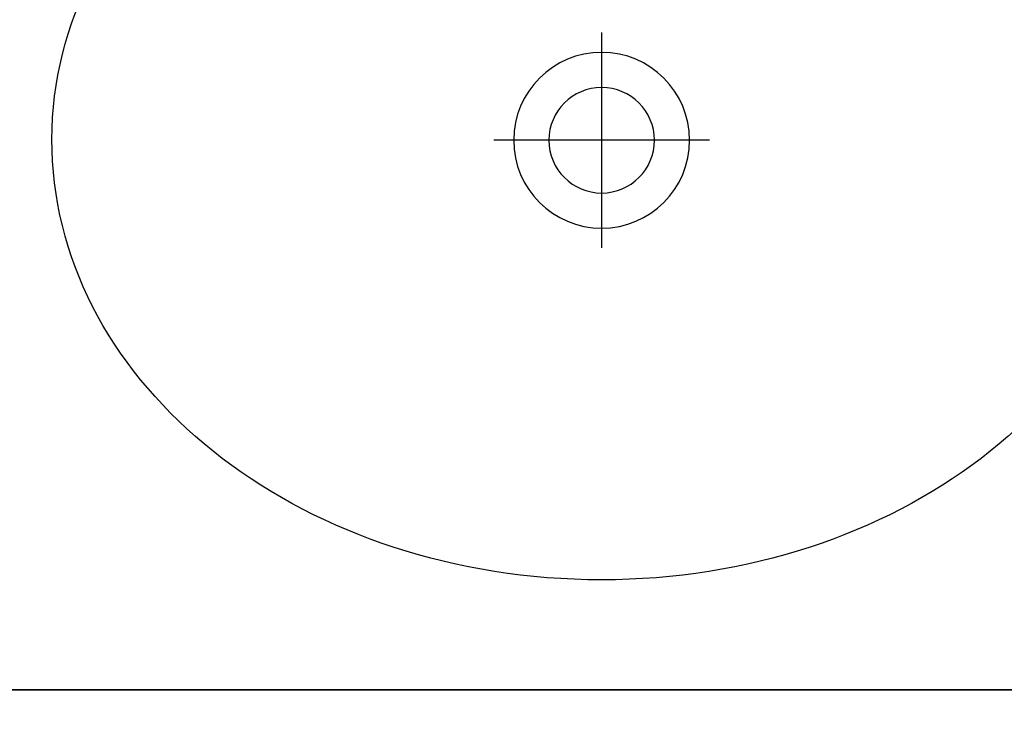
# Model space of a CAD drawing. Header units: millimetres. Extents: x 7483 to 13091, y 8111 to 13871.
# Tile 643 of 656: x 11656 to 11701, y 9638 to 9670. Entities that reach past the tile are written whole.
import ezdxf

# ---------------------------------------------------------------- set-up
doc = ezdxf.new("R2010")
doc.units = ezdxf.units.MM
doc.linetypes.add('DASHED', pattern=[19.05, 12.7, -6.35])
doc.layers.add('Wyposazenie Wew - Urzadzenia Sanitarne', color=6, linetype='Continuous')

# ---------------------------------------------------------------- blocks, each defined once
blk = doc.blocks.new('*U676')
at = {"color": 9, "true_color": 0xb8b8b8}
for points in [[(0, -25.1), (0, -34.9)], [(-4.9, -30), (4.9, -30)]]:
    blk.add_lwpolyline(points, dxfattribs=at)
at = {"color": 9, "linetype": 'DASHED', "ltscale": 5, "true_color": 0xb8b8b8}
blk.add_lwpolyline([(-40, -55), (-40, -105), (40, -105), (40, -55), (-40, -55), (40, -105), (-40, -105), (40, -55)], dxfattribs=at)
for radius in [4, 2.4]:
    blk.add_circle((0, -30), radius)
blk.add_ellipse((0, -30), major_axis=(-25, 0), ratio=0.8, start_param=4.807479, end_param=10.900484)
blk.add_point((0, -55))

msp = doc.modelspace()

# ---------------------------------------------------------------- linework, layer by layer
at = {"layer": 'Wyposazenie Wew - Urzadzenia Sanitarne'}
msp.add_lwpolyline([(11802.1975, 9639.4116), (11317.1975, 9639.4116), (11317.1975, 9694.4116), (11802.1975, 9694.4116)], close=True, dxfattribs=at)

# ---------------------------------------------------------------- block references
at = {"layer": 'Wyposazenie Wew - Urzadzenia Sanitarne', "xscale": -1}
msp.add_blockref('*U676', (11682.1975, 9694.4116), dxfattribs=at)

doc.saveas('drawing.dxf')
